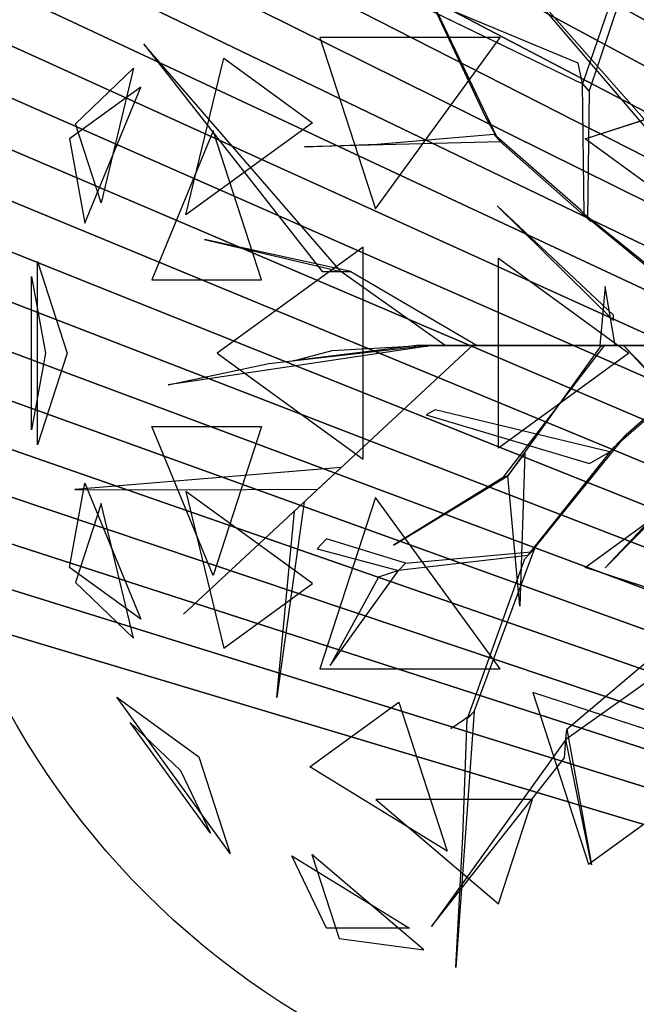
# Model space of a CAD drawing. Extents: x 22936 to 50368, y -4877 to 31080.
# Tile 337 of 601: x 47318 to 47509, y 3188 to 3494. Entities that reach past the tile are written whole.
import ezdxf

# ---------------------------------------------------------------- set-up
doc = ezdxf.new("R2010")
doc.units = 0
doc.layers.get('0').update_dxf_attribs({"linetype": 'CONTINUOUS'})
for name, color, linetype in [('00_TRACE_ARBRE', 3, 'CONTINUOUS'), ('00_TRACE_RDC', 241, 'CONTINUOUS'), ('08_AMENAGEMENTS_EXTERIEURS', 253, 'CONTINUOUS'), ('09_VEGETATION', 134, 'CONTINUOUS')]:
    doc.layers.add(name, color=color, linetype=linetype)

# ---------------------------------------------------------------- blocks, each defined once
blk = doc.blocks.new('TREE_GEOMETRIC_ROUND')
at = {"color": 7}
for p, q in [((-664.3, 1074, 5052.5), (-43.9, 347.3, 3886.1)), ((-43.9, 368.2, 3797.1), (-664.3, 1074, 5042)), ((-804.6, 1020.4, 3023), (-546, 478.3, 3253.2)), ((-575, 530.8, 3253.2), (-804.6, 1020.4, 3023)), ((-204.6, 990.2, 4205.1), (-334, 613, 3577.5)), ((-317.6, 594, 3608.8), (-191.1, 969.2, 4205.1)), ((-345.2, 664.2, 3650.7), (-1035.9, 952.1, 3577.5)), ((-1035.9, 952.1, 3577.5), (-334, 613, 3577.5)), ((-1424.8, 711.3, 4367.3), (-981.2, 146.5, 4126.7)), ((-935.2, 146.5, 4074.4), (-1424.8, 711.3, 4367.3)), ((-538.8, 728.2, 2392.4), (-987, 728.2, 2682.5)), ((-987, 728.2, 2682.5), (-848.5, 302, 2392.4)), ((-848.5, 302, 2392.4), (-538.8, 728.2, 2392.4)), ((-1319.9, 287.5, 5031.1), (-1225.9, 676.5, 4958.5)), ((-1225.9, 676.5, 4958.5), (-1005.2, 516.2, 5283)), ((-334, 613, 3577.5), (-345.2, 664.2, 3650.7)), ((-1594.7, 513.6, 4337.8), (-1450, 651.5, 4599.3)), ((-1450, 651.5, 4599.3), (-1530.8, 317, 4661.7)), ((-330.3, 289.4, 3300.2), (-334, 613, 3577.5)), ((-334, 613, 3577.5), (-317.6, 594, 3608.8)), ((-327.8, 475.9, 5644.3), (120.7, 621.6, 5644.3)), ((-1431.8, 604.8, 3199.5), (-1609.5, 475.7, 3565.9)), ((-1571.2, 266.8, 3265.8), (-1431.8, 604.8, 3199.5)), ((-317.6, 594, 3608.8), (-322, 279.9, 3326.4)), ((-1005.2, 516.2, 5283), (-1319.9, 287.5, 5031.1)), ((-546, 478.3, 3253.2), (-575, 530.8, 3253.2)), ((-1530.8, 317, 4661.7), (-1594.7, 513.6, 4337.8)), ((-1252.3, 495.8, 2829.7), (-1404.9, 125.8, 2902.3)), ((-1132, 125.8, 2577.8), (-1252.3, 495.8, 2829.7)), ((-1609.5, 475.7, 3565.9), (-1571.2, 266.8, 3265.8)), ((-537.8, 468.9, 3242.7), (-1025.3, 456, 3284.6)), ((-844.8, 462.9, 3300.2), (-554.3, 487.8, 3300.2)), ((-554.3, 487.8, 3300.2), (-537.8, 468.9, 3242.7)), ((-338.5, 298.9, 3315.9), (-554.3, 487.8, 3300.2)), ((-537.8, 468.9, 3242.7), (-313.8, 270.5, 3242.7)), ((-3.3, 240.2, 5736.5), (-327.8, 475.9, 5644.3)), ((-1025.3, 456, 3284.6), (-844.8, 462.9, 3300.2)), ((-546.1, 309.6, 5523.2), (-257.3, 25.1, 4895.5)), ((-257.3, 37.7, 5010.6), (-546.1, 309.6, 5523.2)), ((-313.8, 270.5, 3242.7), (-338.5, 298.9, 3315.9)), ((-322, 279.9, 3326.4), (-330.3, 289.4, 3300.2)), ((-330.3, 289.4, 3300.2), (15, 12.8, 2772)), ((45.1, -22, 2829.5), (-322, 279.9, 3326.4)), ((-910.1, 146.5, 4105.7), (-1274.1, 226, 4806.6)), ((-1274.1, 226, 4806.6), (-935.2, 146.5, 4074.4)), ((-879.4, 207, 5468.4), (-1242, -56.5, 5178.3)), ((-879.4, -319.9, 5468.4), (-879.4, 207, 5468.4)), ((-543.3, -292.3, 5644.3), (-543.3, 179.3, 5644.3)), ((-543.3, 179.3, 5644.3), (-218.8, -56.5, 5736.5)), ((-1688.9, -284, 4186.4), (-1688.9, 171, 4186.4)), ((-1688.9, 171, 4186.4), (-1615, -56.5, 4561.2)), ((-1704, 134.2, 3733.7), (-1669.1, -56.5, 3459.9)), ((-1704, -247.1, 3733.7), (-1704, 134.2, 3733.7)), ((-1404.9, 125.8, 2902.3), (-1132, 125.8, 2577.8)), ((-981.2, 146.5, 4126.7), (-935.2, 146.5, 4074.4)), ((-935.2, 146.5, 4074.4), (-910.1, 146.5, 4105.7)), ((-675.8, -37.7, 3415.3), (-935.2, 146.5, 4074.4)), ((-910.1, 146.5, 4105.7), (-596.3, -37.7, 3415.3)), ((-278.3, 108.8, 5612.1), (-290.8, -37.7, 4456.2)), ((-253.2, -37.7, 4456.2), (-278.3, 108.8, 5612.1)), ((-257.3, 25.1, 4895.5), (-257.3, 37.7, 5010.6)), ((-719.1, -39, 4325.4), (-1364, -135.5, 4586.9)), ((-605.7, -35.6, 3415.3), (-1326.3, -704.7, 3593.2)), ((-1326.3, -704.7, 3593.2), (-605.7, -35.6, 3357.8)), ((-1113.8, -82.4, 4555.6), (-765, -42.5, 4398.6)), ((-746.9, -37.7, 4335.9), (-1052.4, -75.3, 5099.5)), ((-956.1, -50.2, 4937.4), (-734.4, -37.7, 4383)), ((-765, -42.5, 4398.6), (-719.1, -39, 4325.4)), ((-746.9, -37.7, 4335.9), (-232.2, -37.7, 3839)), ((-734.4, -37.7, 4383), (-746.9, -37.7, 4335.9)), ((-207.1, -37.7, 3886.1), (-734.4, -37.7, 4383)), ((-604.6, -37.7, 3415.3), (-675.8, -37.7, 3415.3)), ((-605.7, -35.6, 3357.8), (-605.7, -35.6, 3415.3)), ((-604.6, -37.7, 3357.8), (-604.6, -37.7, 3415.3)), ((-81.6, -37.7, 2934.1), (-604.6, -37.7, 3357.8)), ((-604.6, -37.7, 3415.3), (-81.6, -37.7, 3007.3)), ((-596.3, -37.7, 3415.3), (-604.6, -37.7, 3415.3)), ((-531.7, -365.8, 4848.5), (-278.5, -36.2, 4456.2)), ((-290.3, -40.6, 4571.3), (-519.9, -361.5, 4906)), ((-290.8, -37.7, 4456.2), (-253.2, -37.7, 4456.2)), ((-244.8, -37.7, 3959.3), (-290.8, -37.7, 4456.2)), ((-278.5, -36.2, 4456.2), (-290.3, -40.6, 4571.3)), ((-253.2, -37.7, 4456.2), (-207.1, -37.7, 3886.1)), ((-207.1, -37.7, 3886.1), (-244.8, -37.7, 3959.3)), ((-140.2, -37.7, 3064.9), (-232.2, -37.7, 3839)), ((-232.2, -37.7, 3839), (-207.1, -37.7, 3886.1)), ((-232.2, -37.7, 4440.5), (378.7, -669.5, 5654)), ((236.4, -544, 5491.8), (-232.2, -37.7, 4513.7)), ((-232.2, -37.7, 4513.7), (-232.2, -37.7, 4440.5)), ((-225.6, -258.5, 2358.4), (31.1, -33, 1966.5)), ((-207.1, -37.7, 3886.1), (-81.6, -37.7, 3007.3)), ((-1669.1, -56.5, 3459.9), (-1704, -247.1, 3733.7)), ((-1615, -56.5, 4561.2), (-1688.9, -284, 4186.4)), ((-1242, -56.5, 5178.3), (-879.4, -319.9, 5468.4)), ((-1052.4, -75.3, 5099.5), (-956.1, -50.2, 4937.4)), ((-218.8, -56.5, 5736.5), (-543.3, -292.3, 5644.3)), ((-3.2, -69.7, 1966.5), (-257, -292.1, 2300.8)), ((-1364, -135.5, 4586.9), (-1113.8, -82.4, 4555.6)), ((-700.7, -197, 3117.4), (-722.5, -209.4, 3117.4)), ((-722.5, -209.4, 3117.4), (-317.1, -330.7, 2494.4)), ((-266.1, -301.8, 2421.1), (-700.7, -197, 3117.4)), ((-1404.9, -238.8, 2902.3), (-1132, -238.8, 2577.8)), ((-1252.3, -608.8, 2829.7), (-1404.9, -238.8, 2902.3)), ((-1132, -238.8, 2577.8), (-1252.3, -608.8, 2829.7)), ((-225.6, -258.5, 2358.4), (-461.5, -550, 2855.3)), ((-257, -292.1, 2300.8), (-225.6, -258.5, 2358.4)), ((-470.1, -559.2, 2829.1), (-257, -292.1, 2300.8)), ((-519.9, -361.5, 4895.5), (-477.9, -305.9, 4848.5)), ((-477.9, -305.9, 4848.5), (-489.9, -684.9, 5361.1)), ((-317.1, -330.7, 2494.4), (-266.1, -301.8, 2421.1)), ((-6.3, -301.3, 5010.6), (-278.3, -590, 5523.2)), ((-278.3, -590, 5523.2), (6.3, -301.3, 4895.5)), ((-933.8, -340.2, 3462.4), (-1596.1, -395.6, 3357.8)), ((-992.1, -394.3, 3488.5), (-933.8, -340.2, 3462.4)), ((-804.4, -533.2, 5246), (-519.9, -361.5, 4906)), ((-531.7, -365.8, 4848.5), (-804.4, -533.2, 5246)), ((-519.9, -361.5, 4906), (-531.7, -365.8, 4848.5)), ((-489.9, -684.9, 5361.1), (-519.9, -361.5, 4895.5)), ((-327.8, -588.9, 5644.3), (-3.3, -353.1, 5736.5)), ((-1609.5, -588.7, 3565.9), (-1571.2, -379.7, 3265.8)), ((-1571.2, -379.7, 3265.8), (-1431.8, -717.8, 3199.5)), ((-1596.1, -395.6, 3357.8), (-1345.6, -396.4, 3431)), ((-1345.6, -396.4, 3431), (-992.1, -394.3, 3488.5)), ((-1005.2, -629.1, 5283), (-1319.9, -400.4, 5031.1)), ((-1319.9, -400.4, 5031.1), (-1225.9, -789.5, 4958.5)), ((-848.5, -415, 2392.4), (-987, -841.2, 2682.5)), ((-538.8, -841.2, 2392.4), (-848.5, -415, 2392.4)), ((-1530.8, -429.9, 4661.7), (-1594.7, -626.6, 4337.8)), ((-1450, -764.5, 4599.3), (-1530.8, -429.9, 4661.7)), ((-1025.8, -425.7, 3546.1), (-1094.1, -911.7, 4205.1)), ((-1050.3, -449.3, 3561.8), (-1025.8, -425.7, 3546.1)), ((-1094.1, -911.7, 4205.1), (-1050.3, -449.3, 3561.8)), ((-970.7, -518.1, 3734), (-993.6, -542.5, 3734)), ((-774.4, -578.1, 3137.7), (-970.7, -518.1, 3734)), ((-993.6, -542.5, 3734), (-791.6, -596.4, 3106.3)), ((-470.1, -559.2, 2829.1), (-791.6, -596.4, 3106.3)), ((-774.4, -578.1, 3137.7), (-461.5, -550, 2855.3)), ((-603.6, -946.7, 2786.3), (-453, -540.8, 2771.6)), ((-453, -540.8, 2771.6), (-478.7, -568.3, 2844.8)), ((-461.5, -550, 2855.3), (-470.1, -559.2, 2829.1)), ((-791.6, -596.4, 3106.3), (-774.4, -578.1, 3137.7)), ((-478.7, -568.3, 2844.8), (-620.7, -965, 2843.8)), ((-1431.8, -717.8, 3199.5), (-1609.5, -588.7, 3565.9)), ((-961.2, -832.7, 3238.8), (-791.6, -596.4, 3106.3)), ((-791.6, -596.4, 3106.3), (-841.4, -612.9, 3179.5)), ((120.7, -734.6, 5644.3), (-327.8, -588.9, 5644.3)), ((-1594.7, -626.6, 4337.8), (-1450, -764.5, 4599.3)), ((-1225.9, -789.5, 4958.5), (-1005.2, -629.1, 5283)), ((-841.4, -612.9, 3179.5), (-961.2, -832.7, 3238.8)), ((-373.5, -991.1, 4105.7), (4, -672.1, 3415.3)), ((-2.2, -751.4, 3415.3), (-375.4, -1016.1, 4074.4)), ((-987, -841.2, 2682.5), (-538.8, -841.2, 2392.4)), ((43.2, -1062.8, 5468.4), (-458, -899.9, 5468.4)), ((-458, -899.9, 5468.4), (-319.5, -1326.2, 5178.3)), ((-1209.6, -1299.5, 3736.8), (-1491.6, -911.3, 3736.8)), ((-1491.6, -911.3, 3736.8), (-1287.6, -1059.6, 3316.1)), ((-1011.6, -1084.4, 4958.5), (-790.9, -924.1, 5283)), ((-790.9, -924.1, 5283), (-670.7, -1294.1, 5031.1)), ((-603.6, -946.7, 2786.3), (-649.3, -1582.9, 2960.6)), ((-620.7, -965, 2843.8), (-603.6, -946.7, 2786.3)), ((-1259, -1249, 4189.8), (-1458.9, -973.9, 4189.8)), ((-1458.9, -973.9, 4189.8), (-1333.8, -1093.2, 4415.9)), ((-612.1, -955.8, 2796.8), (-661.3, -990, 2796.8)), ((-631.6, -1257.7, 2843.8), (-620.7, -965, 2843.8)), ((-375.4, -1016.1, 4074.4), (-373.5, -991.1, 4105.7)), ((-373.5, -991.1, 4105.7), (-311.5, -1327.5, 4806.6)), ((-375.4, -1016.1, 4074.4), (-709.6, -1481.1, 4367.3)), ((-379, -1062, 4126.7), (-375.4, -1016.1, 4074.4)), ((-311.5, -1327.5, 4806.6), (-375.4, -1016.1, 4074.4)), ((-1287.6, -1059.6, 3316.1), (-1209.6, -1299.5, 3736.8)), ((-709.6, -1481.1, 4367.3), (-379, -1062, 4126.7)), ((-319.5, -1326.2, 5178.3), (43.2, -1062.8, 5468.4)), ((-1333.8, -1093.2, 4415.9), (-1259, -1249, 4189.8)), ((-670.7, -1294.1, 5031.1), (-1011.6, -1084.4, 4958.5)), ((-458.8, -1165.3, 2577.8), (-847.9, -1165.3, 2829.7)), ((-847.9, -1165.3, 2829.7), (-543.2, -1424.8, 2902.3)), ((-543.2, -1424.8, 2902.3), (-458.8, -1165.3, 2577.8)), ((-649.3, -1582.9, 2960.6), (-631.6, -1257.7, 2843.8)), ((-1057.1, -1305.2, 4599.3), (-763.9, -1485.5, 4661.7)), ((-970.7, -1485.5, 4337.8), (-1057.1, -1305.2, 4599.3)), ((-728.6, -1539.4, 3265.8), (-1007, -1302.4, 3199.5)), ((-1007, -1302.4, 3199.5), (-939.1, -1511.3, 3565.9)), ((-763.9, -1485.5, 4661.7), (-970.7, -1485.5, 4337.8)), ((-939.1, -1511.3, 3565.9), (-728.6, -1539.4, 3265.8))]:
    blk.add_line(p, q, dxfattribs=at)
mesh = blk.add_polyface(dxfattribs=at)
corners = [(-804.6, 1020.4, 3023), (-546, 478.3, 3253.2), (-575, 530.8, 3253.2)]
mesh.append_faces([[corners[k] for k in face] for face in [(0, 1, 2)]], dxfattribs={"color": 7})
mesh = blk.add_polyface(dxfattribs=at)
corners = [(-345.2, 664.2, 3650.7), (-1035.9, 952.1, 3577.5), (-334, 613, 3577.5)]
mesh.append_faces([[corners[k] for k in face] for face in [(0, 1, 2)]], dxfattribs={"color": 7})
mesh = blk.add_polyface(dxfattribs=at)
corners = [(-1424.8, 711.3, 4367.3), (-981.2, 146.5, 4126.7), (-935.2, 146.5, 4074.4)]
mesh.append_faces([[corners[k] for k in face] for face in [(0, 1, 2)]], dxfattribs={"color": 7})
mesh = blk.add_polyface(dxfattribs=at)
corners = [(-538.8, 728.2, 2392.4), (-987, 728.2, 2682.5), (-848.5, 302, 2392.4)]
mesh.append_faces([[corners[k] for k in face] for face in [(0, 1, 2)]], dxfattribs={"color": 7})
mesh = blk.add_polyface(dxfattribs=at)
corners = [(-1225.9, 676.5, 4958.5), (-1005.2, 516.2, 5283), (-1319.9, 287.5, 5031.1)]
mesh.append_faces([[corners[k] for k in face] for face in [(0, 1, 2)]], dxfattribs={"color": 7})
mesh = blk.add_polyface(dxfattribs=at)
corners = [(-1450, 651.5, 4599.3), (-1530.8, 317, 4661.7), (-1594.7, 513.6, 4337.8)]
mesh.append_faces([[corners[k] for k in face] for face in [(0, 1, 2)]], dxfattribs={"color": 7})
mesh = blk.add_polyface(dxfattribs=at)
corners = [(120.7, 621.6, 5644.3), (-3.3, 240.2, 5736.5), (-327.8, 475.9, 5644.3)]
mesh.append_faces([[corners[k] for k in face] for face in [(0, 1, 2)]], dxfattribs={"color": 7})
mesh = blk.add_polyface(dxfattribs=at)
corners = [(-1431.8, 604.8, 3199.5), (-1609.5, 475.7, 3565.9), (-1571.2, 266.8, 3265.8)]
mesh.append_faces([[corners[k] for k in face] for face in [(0, 1, 2)]], dxfattribs={"color": 7})
mesh = blk.add_polyface(dxfattribs=at)
corners = [(-1252.3, 495.8, 2829.7), (-1404.9, 125.8, 2902.3), (-1132, 125.8, 2577.8)]
mesh.append_faces([[corners[k] for k in face] for face in [(0, 1, 2)]], dxfattribs={"color": 7})
mesh = blk.add_polyface(dxfattribs=at)
corners = [(-546.1, 309.6, 5523.2), (-257.3, 25.1, 4895.5), (-257.3, 37.7, 5010.6)]
mesh.append_faces([[corners[k] for k in face] for face in [(0, 1, 2)]], dxfattribs={"color": 7})
mesh = blk.add_polyface(dxfattribs=at)
corners = [(-1274.1, 226, 4806.6), (-935.2, 146.5, 4074.4), (-910.1, 146.5, 4105.7)]
mesh.append_faces([[corners[k] for k in face] for face in [(0, 1, 2)]], dxfattribs={"color": 7})
mesh = blk.add_polyface(dxfattribs=at)
corners = [(-879.4, 207, 5468.4), (-1242, -56.5, 5178.3), (-879.4, -319.9, 5468.4)]
mesh.append_faces([[corners[k] for k in face] for face in [(0, 1, 2)]], dxfattribs={"color": 7})
mesh = blk.add_polyface(dxfattribs=at)
corners = [(-218.8, -56.5, 5736.5), (-543.3, -292.3, 5644.3), (-543.3, 179.3, 5644.3)]
mesh.append_faces([[corners[k] for k in face] for face in [(0, 1, 2)]], dxfattribs={"color": 7})
mesh = blk.add_polyface(dxfattribs=at)
corners = [(-1688.9, 171, 4186.4), (-1615, -56.5, 4561.2), (-1688.9, -284, 4186.4)]
mesh.append_faces([[corners[k] for k in face] for face in [(0, 1, 2)]], dxfattribs={"color": 7})
mesh = blk.add_polyface(dxfattribs=at)
corners = [(-1704, 134.2, 3733.7), (-1669.1, -56.5, 3459.9), (-1704, -247.1, 3733.7)]
mesh.append_faces([[corners[k] for k in face] for face in [(0, 1, 2)]], dxfattribs={"color": 7})
mesh = blk.add_polyface(dxfattribs=at)
corners = [(-278.3, 108.8, 5612.1), (-290.8, -37.7, 4456.2), (-253.2, -37.7, 4456.2)]
mesh.append_faces([[corners[k] for k in face] for face in [(0, 1, 2)]], dxfattribs={"color": 7})
mesh = blk.add_polyface(dxfattribs=at)
corners = [(-1326.3, -704.7, 3593.2), (-605.7, -35.6, 3357.8), (-605.7, -35.6, 3415.3)]
mesh.append_faces([[corners[k] for k in face] for face in [(0, 1, 2)]], dxfattribs={"color": 7})
mesh = blk.add_polyface(dxfattribs=at)
corners = [(-207.1, -37.7, 3886.1), (-746.9, -37.7, 4335.9), (-232.2, -37.7, 3839), (-734.4, -37.7, 4383)]
mesh.append_faces([[corners[k] for k in face] for face in [(0, 1, 2), (1, 0, 3)]], dxfattribs={"vtx0": -1, "color": 7})
mesh = blk.add_polyface(dxfattribs=at)
corners = [(-604.6, -37.7, 3357.8), (-81.6, -37.7, 3007.3), (-81.6, -37.7, 2934.1), (-604.6, -37.7, 3415.3)]
mesh.append_faces([[corners[k] for k in face] for face in [(0, 1, 2), (1, 0, 3)]], dxfattribs={"vtx0": -1, "color": 7})
mesh = blk.add_polyface(dxfattribs=at)
corners = [(-244.8, -37.7, 3959.3), (-253.2, -37.7, 4456.2), (-207.1, -37.7, 3886.1), (-290.8, -37.7, 4456.2)]
mesh.append_faces([[corners[k] for k in face] for face in [(0, 1, 2), (1, 0, 3)]], dxfattribs={"vtx0": -1, "color": 7})
mesh = blk.add_polyface(dxfattribs=at)
corners = [(-140.2, -37.7, 3064.9), (-207.1, -37.7, 3886.1), (-81.6, -37.7, 3007.3), (-232.2, -37.7, 3839)]
mesh.append_faces([[corners[k] for k in face] for face in [(0, 1, 2), (1, 0, 3)]], dxfattribs={"vtx0": -1, "color": 7})
mesh = blk.add_polyface(dxfattribs=at)
corners = [(-1132, -238.8, 2577.8), (-1252.3, -608.8, 2829.7), (-1404.9, -238.8, 2902.3)]
mesh.append_faces([[corners[k] for k in face] for face in [(0, 1, 2)]], dxfattribs={"color": 7})
mesh = blk.add_polyface(dxfattribs=at)
corners = [(-489.9, -684.9, 5361.1), (-519.9, -361.5, 4895.5), (-477.9, -305.9, 4848.5)]
mesh.append_faces([[corners[k] for k in face] for face in [(0, 1, 2)]], dxfattribs={"color": 7})
mesh = blk.add_polyface(dxfattribs=at)
corners = [(-6.3, -301.3, 5010.6), (-278.3, -590, 5523.2), (6.3, -301.3, 4895.5)]
mesh.append_faces([[corners[k] for k in face] for face in [(0, 1, 2)]], dxfattribs={"color": 7})
mesh = blk.add_polyface(dxfattribs=at)
corners = [(-804.4, -533.2, 5246), (-519.9, -361.5, 4906), (-531.7, -365.8, 4848.5)]
mesh.append_faces([[corners[k] for k in face] for face in [(0, 1, 2)]], dxfattribs={"color": 7})
mesh = blk.add_polyface(dxfattribs=at)
corners = [(120.7, -734.6, 5644.3), (-327.8, -588.9, 5644.3), (-3.3, -353.1, 5736.5)]
mesh.append_faces([[corners[k] for k in face] for face in [(0, 1, 2)]], dxfattribs={"color": 7})
mesh = blk.add_polyface(dxfattribs=at)
corners = [(-1571.2, -379.7, 3265.8), (-1431.8, -717.8, 3199.5), (-1609.5, -588.7, 3565.9)]
mesh.append_faces([[corners[k] for k in face] for face in [(0, 1, 2)]], dxfattribs={"color": 7})
mesh = blk.add_polyface(dxfattribs=at)
corners = [(-1319.9, -400.4, 5031.1), (-1225.9, -789.5, 4958.5), (-1005.2, -629.1, 5283)]
mesh.append_faces([[corners[k] for k in face] for face in [(0, 1, 2)]], dxfattribs={"color": 7})
mesh = blk.add_polyface(dxfattribs=at)
corners = [(-538.8, -841.2, 2392.4), (-848.5, -415, 2392.4), (-987, -841.2, 2682.5)]
mesh.append_faces([[corners[k] for k in face] for face in [(0, 1, 2)]], dxfattribs={"color": 7})
mesh = blk.add_polyface(dxfattribs=at)
corners = [(-1530.8, -429.9, 4661.7), (-1594.7, -626.6, 4337.8), (-1450, -764.5, 4599.3)]
mesh.append_faces([[corners[k] for k in face] for face in [(0, 1, 2)]], dxfattribs={"color": 7})
mesh = blk.add_polyface(dxfattribs=at)
corners = [(-1094.1, -911.7, 4205.1), (-1050.3, -449.3, 3561.8), (-1025.8, -425.7, 3546.1)]
mesh.append_faces([[corners[k] for k in face] for face in [(0, 1, 2)]], dxfattribs={"color": 7})
mesh = blk.add_polyface(dxfattribs=at)
corners = [(-791.6, -596.4, 3106.3), (-841.4, -612.9, 3179.5), (-961.2, -832.7, 3238.8)]
mesh.append_faces([[corners[k] for k in face] for face in [(0, 1, 2)]], dxfattribs={"color": 7})
mesh = blk.add_polyface(dxfattribs=at)
corners = [(43.2, -1062.8, 5468.4), (-458, -899.9, 5468.4), (-319.5, -1326.2, 5178.3)]
mesh.append_faces([[corners[k] for k in face] for face in [(0, 1, 2)]], dxfattribs={"color": 7})
mesh = blk.add_polyface(dxfattribs=at)
corners = [(-1491.6, -911.3, 3736.8), (-1287.6, -1059.6, 3316.1), (-1209.6, -1299.5, 3736.8)]
mesh.append_faces([[corners[k] for k in face] for face in [(0, 1, 2)]], dxfattribs={"color": 7})
mesh = blk.add_polyface(dxfattribs=at)
corners = [(-670.7, -1294.1, 5031.1), (-1011.6, -1084.4, 4958.5), (-790.9, -924.1, 5283)]
mesh.append_faces([[corners[k] for k in face] for face in [(0, 1, 2)]], dxfattribs={"color": 7})
mesh = blk.add_polyface(dxfattribs=at)
corners = [(-1458.9, -973.9, 4189.8), (-1333.8, -1093.2, 4415.9), (-1259, -1249, 4189.8)]
mesh.append_faces([[corners[k] for k in face] for face in [(0, 1, 2)]], dxfattribs={"color": 7})
mesh = blk.add_polyface(dxfattribs=at)
corners = [(-373.5, -991.1, 4105.7), (-311.5, -1327.5, 4806.6), (-375.4, -1016.1, 4074.4)]
mesh.append_faces([[corners[k] for k in face] for face in [(0, 1, 2)]], dxfattribs={"color": 7})
mesh = blk.add_polyface(dxfattribs=at)
corners = [(-709.6, -1481.1, 4367.3), (-379, -1062, 4126.7), (-375.4, -1016.1, 4074.4)]
mesh.append_faces([[corners[k] for k in face] for face in [(0, 1, 2)]], dxfattribs={"color": 7})
mesh = blk.add_polyface(dxfattribs=at)
corners = [(-543.2, -1424.8, 2902.3), (-458.8, -1165.3, 2577.8), (-847.9, -1165.3, 2829.7)]
mesh.append_faces([[corners[k] for k in face] for face in [(0, 1, 2)]], dxfattribs={"color": 7})
mesh = blk.add_polyface(dxfattribs=at)
corners = [(-763.9, -1485.5, 4661.7), (-970.7, -1485.5, 4337.8), (-1057.1, -1305.2, 4599.3)]
mesh.append_faces([[corners[k] for k in face] for face in [(0, 1, 2)]], dxfattribs={"color": 7})
mesh = blk.add_polyface(dxfattribs=at)
corners = [(-939.1, -1511.3, 3565.9), (-728.6, -1539.4, 3265.8), (-1007, -1302.4, 3199.5)]
mesh.append_faces([[corners[k] for k in face] for face in [(0, 1, 2)]], dxfattribs={"color": 7})
blk = doc.blocks.new('ARBRE_SIMPLE')
blk.add_circle((0, 0), 250)
blk = doc.blocks.new('GROUPER_1')
at = {"layer": '00_TRACE_ARBRE', "rotation": 10.53798942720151}
blk.add_blockref('ARBRE_SIMPLE', (5919.48, 4010.7), dxfattribs=at)
blk = doc.blocks.new('GROUPER_2')
at = {"layer": '00_TRACE_RDC'}
blk.add_blockref('GROUPER_1', (12098.99, 4265.72), dxfattribs=at)
blk = doc.blocks.new('GROUPER_17')
at = {"layer": '08_AMENAGEMENTS_EXTERIEURS'}
mesh = blk.add_polyface(dxfattribs=at)
corners = [(16.45, 1860.4), (0, 1328), (0, 1844.55), (1795, 1328), (33.02, 1876.27), (49.71, 1892.12), (66.55, 1907.89), (83.55, 1923.55), (100.74, 1939.04), (118.11, 1954.33), (135.7, 1969.37), (153.53, 1984.11), (171.6, 1998.5), (189.93, 2012.5), (208.55, 2026.07), (227.46, 2039.16), (246.69, 2051.72), (266.25, 2063.72), (286.11, 2075.18), (306.26, 2086.08), (326.69, 2096.46), (347.37, 2106.3), (368.28, 2115.64), (389.4, 2124.46), (410.72, 2132.79), (432.21, 2140.64), (453.87, 2148), (475.66, 2154.9), (497.57, 2161.34), (519.59, 2167.33), (541.68, 2172.89), (563.84, 2178.01), (586.04, 2182.71), (608.27, 2187), (630.51, 2190.89), (652.73, 2194.39), (674.92, 2197.5), (697.06, 2200.25), (719.14, 2202.62), (741.15, 2204.62), (763.1, 2206.23), (785, 2207.43), (806.84, 2208.22), (828.63, 2208.57), (850.38, 2208.48), (872.08, 2207.93), (893.75, 2206.9), (915.39, 2205.39), (936.99, 2203.38), (958.57, 2200.86), (980.13, 2197.81), (1001.67, 2194.22), (1023.19, 2190.07), (1044.71, 2185.36), (1066.22, 2180.06), (1087.73, 2174.17), (1109.23, 2167.67), (1130.75, 2160.55), (1152.27, 2152.79), (1173.81, 2144.38), (1195.36, 2135.31), (1216.93, 2125.59), (1238.5, 2115.38), (1260.06, 2104.88), (1281.58, 2094.27), (1303.04, 2083.75), (1324.43, 2073.52), (1345.72, 2063.77), (1366.89, 2054.69), (1387.93, 2046.48), (1408.82, 2039.32), (1429.54, 2033.42), (1450.06, 2028.98), (1470.36, 2026.17), (1490.44, 2025.2), (1510.26, 2026.26), (1529.82, 2029.54), (1549.07, 2035.18), (1567.96, 2043.07), (1586.43, 2053.03), (1604.39, 2064.91), (1621.79, 2078.53), (1638.55, 2093.74), (1654.6, 2110.37), (1669.89, 2128.24), (1684.32, 2147.2), (1697.85, 2167.08), (1710.39, 2187.71), (1721.89, 2208.92), (1732.26, 2230.56), (1741.45, 2252.45), (1749.38, 2274.43), (1756.03, 2296.38), (1761.5, 2318.27), (1765.9, 2340.13), (1769.36, 2361.94), (1771.99, 2383.72), (1773.91, 2405.46), (1775.24, 2427.19), (1776.09, 2448.89), (1776.59, 2470.58), (1776.85, 2492.26), (1777, 2513.93), (2395.68, 2513.93), (1845, 75), (1845, 0), (1332.44, 6187.9), (953.84, 4324.79), (744.56, 6114.92), (1503.53, 4690.87), (1872.82, 4324.79), (2843.74, 4811.2), (2680.87, 4187.05), (193.79, -1456.02), (188.09, -1836.1), (174.84, -1645.82), (233.16, -2021.44), (244.41, -1272.11), (308.78, -2196.56), (325.25, -1099.34), (412.78, -2356.46), (434, -942.64), (3662.14, -2801.42), (567.57, -806.46), (722.14, -694.7), (893.31, -610.54), (1076.21, -556.38), (1155.38, -537.12), (1232.99, -512.33), (1308.66, -482.14), (1382.02, -446.69), (1452.7, -406.15), (1520.35, -360.74), (1584.63, -310.68), (1645.22, -256.21), (1701.82, -197.6), (1754.16, -135.16), (1801.96, -69.18), (1795, 75)]
mesh.append_faces([[corners[k] for k in face] for face in [(0, 1, 2), (106, 107, 108), (113, 114, 115)]], dxfattribs={"vtx0": -1})
mesh.append_faces([[corners[k] for k in face] for face in [(1, 0, 3), (104, 103, 105), (107, 109, 110), (110, 111, 112), (114, 113, 116), (116, 117, 118), (118, 119, 120), (120, 121, 122), (122, 112, 111)]], dxfattribs={"vtx0": -1, "vtx1": -1})
mesh.append_faces([[corners[k] for k in face] for face in [(3, 103, 104), (122, 105, 103)]], dxfattribs={"vtx0": -1, "vtx1": -1, "vtx2": -1})
mesh.append_faces([[corners[k] for k in face] for face in [(3, 0, 4), (3, 4, 5), (3, 5, 6), (3, 6, 7), (3, 7, 8), (3, 8, 9), (3, 9, 10), (3, 10, 11), (3, 11, 12), (3, 12, 13), (3, 13, 14), (3, 14, 15), (3, 15, 16), (3, 16, 17), (3, 17, 18), (3, 18, 19), (3, 19, 20), (3, 20, 21), (3, 21, 22), (3, 22, 23), (3, 23, 24), (3, 24, 25), (3, 25, 26), (3, 26, 27), (3, 27, 28), (3, 28, 29), (3, 29, 30), (3, 30, 31), (3, 31, 32), (3, 32, 33), (3, 33, 34), (3, 34, 35), (3, 35, 36), (3, 36, 37), (3, 37, 38), (3, 38, 39), (3, 39, 40), (3, 40, 41), (3, 41, 42), (3, 42, 43), (3, 43, 44), (3, 44, 45), (3, 45, 46), (3, 46, 47), (3, 47, 48), (3, 48, 49), (3, 49, 50), (3, 50, 51), (3, 51, 52), (3, 52, 53), (3, 53, 54), (3, 54, 55), (3, 55, 56), (3, 56, 57), (3, 57, 58), (3, 58, 59), (3, 59, 60), (3, 60, 61), (3, 61, 62), (3, 62, 63), (3, 63, 64), (3, 64, 65), (3, 65, 66), (3, 66, 67), (3, 67, 68), (3, 68, 69), (3, 69, 70), (3, 70, 71), (3, 71, 72), (3, 72, 73), (3, 73, 74), (3, 74, 75), (3, 75, 76), (3, 76, 77), (3, 77, 78), (3, 78, 79), (3, 79, 80), (3, 80, 81), (3, 81, 82), (3, 82, 83), (3, 83, 84), (3, 84, 85), (3, 85, 86), (3, 86, 87), (3, 87, 88), (3, 88, 89), (3, 89, 90), (3, 90, 91), (3, 91, 92), (3, 92, 93), (3, 93, 94), (3, 94, 95), (3, 95, 96), (3, 96, 97), (3, 97, 98), (3, 98, 99), (3, 99, 100), (3, 100, 101), (3, 101, 102), (3, 102, 103), (107, 106, 109), (110, 109, 111), (116, 113, 117), (118, 117, 119), (120, 119, 121), (122, 121, 123), (122, 123, 124), (122, 124, 125), (122, 125, 126), (122, 126, 127), (122, 127, 128), (122, 128, 129), (122, 129, 130), (122, 130, 131), (122, 131, 132), (122, 132, 133), (122, 133, 134), (122, 134, 135), (122, 135, 136), (122, 136, 137), (122, 137, 105), (122, 103, 112)]], dxfattribs={"vtx0": -1, "vtx2": -1})
mesh.append_faces([[corners[k] for k in face] for face in [(104, 138, 3)]], dxfattribs={"vtx2": -1})
mesh = blk.add_polyface(dxfattribs=at)
corners = [(0, 2513.93), (16.45, 1860.4), (0, 1844.55), (33.02, 1876.27), (49.71, 1892.12), (66.55, 1907.89), (83.55, 1923.55), (100.74, 1939.04), (118.11, 1954.33), (135.7, 1969.37), (153.53, 1984.11), (171.6, 1998.5), (189.93, 2012.5), (208.55, 2026.07), (227.46, 2039.16), (246.69, 2051.72), (266.25, 2063.72), (286.11, 2075.18), (306.26, 2086.08), (326.69, 2096.46), (347.37, 2106.3), (368.28, 2115.64), (389.4, 2124.46), (410.72, 2132.79), (432.21, 2140.64), (453.87, 2148), (475.66, 2154.9), (497.57, 2161.34), (1777, 2513.93), (519.59, 2167.33), (541.68, 2172.89), (563.84, 2178.01), (586.04, 2182.71), (608.27, 2187), (630.51, 2190.89), (652.73, 2194.39), (674.92, 2197.5), (697.06, 2200.25), (719.14, 2202.62), (741.15, 2204.62), (763.1, 2206.23), (785, 2207.43), (806.84, 2208.22), (828.63, 2208.57), (850.38, 2208.48), (872.08, 2207.93), (893.75, 2206.9), (915.39, 2205.39), (936.99, 2203.38), (958.57, 2200.86), (980.13, 2197.81), (1001.67, 2194.22), (1023.19, 2190.07), (1044.71, 2185.36), (1066.22, 2180.06), (1087.73, 2174.17), (1109.23, 2167.67), (1130.75, 2160.55), (1152.27, 2152.79), (1173.81, 2144.38), (1195.36, 2135.31), (1216.93, 2125.59), (1238.5, 2115.38), (1260.06, 2104.88), (1281.58, 2094.27), (1303.04, 2083.75), (1324.43, 2073.52), (1345.72, 2063.77), (1366.89, 2054.69), (1387.93, 2046.48), (1408.82, 2039.32), (1429.54, 2033.42), (1450.06, 2028.98), (1470.36, 2026.17), (1490.44, 2025.2), (1510.26, 2026.26), (1529.82, 2029.54), (1549.07, 2035.18), (1567.96, 2043.07), (1586.43, 2053.03), (1604.39, 2064.91), (1621.79, 2078.53), (1638.55, 2093.74), (1654.6, 2110.37), (1669.89, 2128.24), (1684.32, 2147.2), (1697.85, 2167.08), (1710.39, 2187.71), (1721.89, 2208.92), (1732.26, 2230.56), (1741.45, 2252.45), (1749.38, 2274.43), (1756.03, 2296.38), (1761.5, 2318.27), (1765.9, 2340.13), (1769.36, 2361.94), (1771.99, 2383.72), (1773.91, 2405.46), (1775.24, 2427.19), (1776.09, 2448.89), (1776.59, 2470.58), (1776.85, 2492.26)]
mesh.append_faces([[corners[k] for k in face] for face in [(0, 1, 2), (100, 28, 101)]], dxfattribs={"vtx0": -1})
mesh.append_faces([[corners[k] for k in face] for face in [(1, 0, 3), (3, 0, 4), (4, 0, 5), (5, 0, 6), (6, 0, 7), (7, 0, 8), (8, 0, 9), (9, 0, 10), (10, 0, 11), (11, 0, 12), (12, 0, 13), (13, 0, 14), (14, 0, 15), (15, 0, 16), (16, 0, 17), (17, 0, 18), (18, 0, 19), (19, 0, 20), (20, 0, 21), (21, 0, 22), (22, 0, 23), (23, 0, 24), (24, 0, 25), (25, 0, 26), (26, 0, 27), (27, 28, 29), (29, 28, 30), (30, 28, 31), (31, 28, 32), (32, 28, 33), (33, 28, 34), (34, 28, 35), (35, 28, 36), (36, 28, 37), (37, 28, 38), (38, 28, 39), (39, 28, 40), (40, 28, 41), (41, 28, 42), (42, 28, 43), (43, 28, 44), (44, 28, 45), (45, 28, 46), (46, 28, 47), (47, 28, 48), (48, 28, 49), (49, 28, 50), (50, 28, 51), (51, 28, 52), (52, 28, 53), (53, 28, 54), (54, 28, 55), (55, 28, 56), (56, 28, 57), (57, 28, 58), (58, 28, 59), (59, 28, 60), (60, 28, 61), (61, 28, 62), (62, 28, 63), (63, 28, 64), (64, 28, 65), (65, 28, 66), (66, 28, 67), (67, 28, 68), (68, 28, 69), (69, 28, 70), (70, 28, 71), (71, 28, 72), (72, 28, 73), (73, 28, 74), (74, 28, 75), (75, 28, 76), (76, 28, 77), (77, 28, 78), (78, 28, 79), (79, 28, 80), (80, 28, 81), (81, 28, 82), (82, 28, 83), (83, 28, 84), (84, 28, 85), (85, 28, 86), (86, 28, 87), (87, 28, 88), (88, 28, 89), (89, 28, 90), (90, 28, 91), (91, 28, 92), (92, 28, 93), (93, 28, 94), (94, 28, 95), (95, 28, 96), (96, 28, 97), (97, 28, 98), (98, 28, 99), (99, 28, 100)]], dxfattribs={"vtx0": -1, "vtx1": -1})
mesh.append_faces([[corners[k] for k in face] for face in [(27, 0, 28)]], dxfattribs={"vtx0": -1, "vtx2": -1})

msp = doc.modelspace()

# ---------------------------------------------------------------- block references
at = {"layer": '00_TRACE_RDC'}
msp.add_blockref('GROUPER_2', (29515.15, -4876.93), dxfattribs=at)
at = {"layer": '08_AMENAGEMENTS_EXTERIEURS', "color": 54}
msp.add_blockref('GROUPER_17', (46706.19, 1619.93), dxfattribs=at)
at = {"layer": '09_VEGETATION', "xscale": 0.125, "yscale": 0.125, "zscale": 0.125}
msp.add_blockref('TREE_GEOMETRIC_ROUND', (47534.34, 3397.6), dxfattribs=at)

doc.saveas('drawing.dxf')
